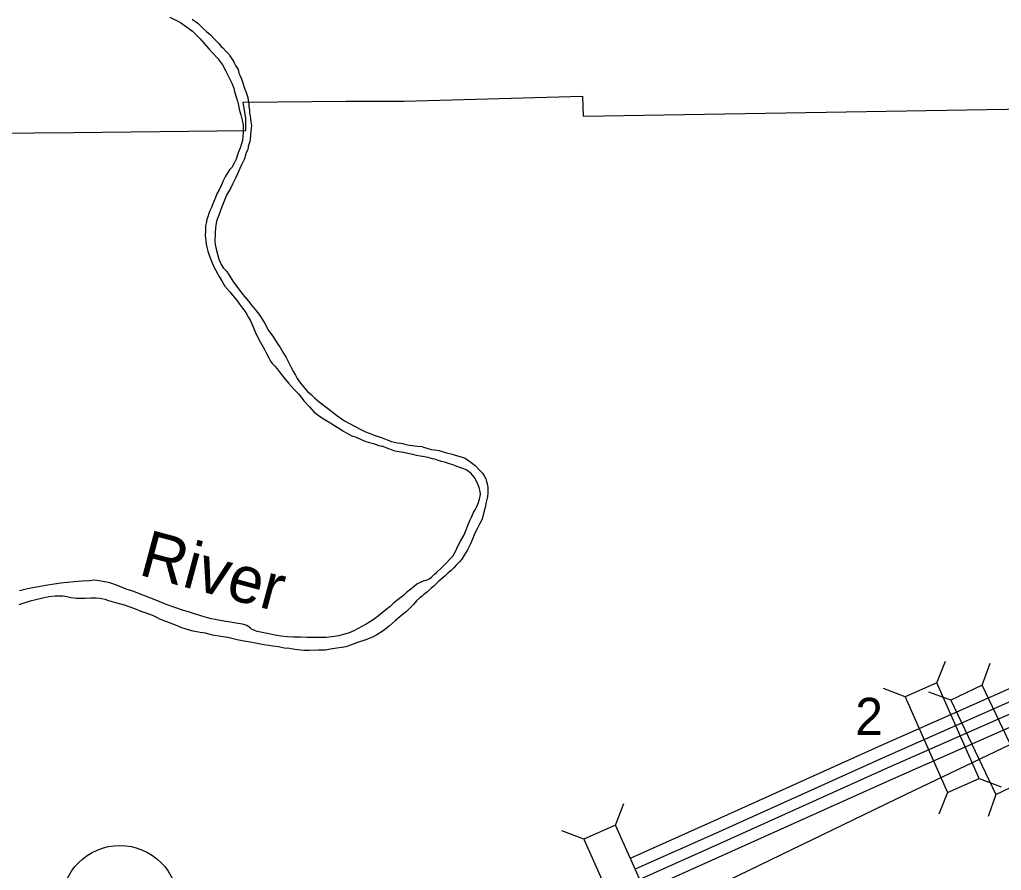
# Model space of a CAD drawing. Extents: x -939622 to -934222, y 1383701 to 1385301.
# Drawn here: x -935734.45 to -935701.03, y 1384367.04 to 1384396.01 of the extents above; entities that cross this region are included whole.
import ezdxf

# ---------------------------------------------------------------- set-up
doc = ezdxf.new("R2010")
doc.units = 0
for name, color, linetype in [('Level 15', 7, 'Continuous'), ('Level 19', 7, 'Continuous'), ('Level 2', 7, 'Continuous'), ('Level 20', 7, 'Continuous'), ('Level 27', 7, 'Continuous'), ('Level 9', 7, 'Continuous')]:
    doc.layers.add(name, color=color, linetype=linetype)

msp = doc.modelspace()

# ---------------------------------------------------------------- linework, layer by layer
at = {"layer": 'Level 15'}
msp.add_lwpolyline([(-935719.804, 1384362.191), (-935716.517, 1384363.749), (-935714.36, 1384364.771), (-935709.966, 1384366.879), (-935704.275, 1384369.64), (-935700.213, 1384371.577), (-935696.598, 1384373.29), (-935692, 1384375.508), (-935688.069, 1384377.392), (-935682.175, 1384380.222), (-935679.467, 1384381.549), (-935676.32, 1384383.081)], dxfattribs=at)
at = {"layer": 'Level 19'}
for points in [[(-935713.635, 1384367.473), (-935710.919, 1384368.684), (-935705.211, 1384371.258), (-935700.672, 1384373.264), (-935697.209, 1384374.85), (-935693.813, 1384376.489), (-935691.069, 1384377.81), (-935686.945, 1384379.786), (-935683.699, 1384381.354), (-935680.712, 1384382.818), (-935678.407, 1384383.921)], [(-935713.459, 1384367.1), (-935710.75, 1384368.308), (-935705.043, 1384370.881), (-935700.503, 1384372.888), (-935697.034, 1384374.477), (-935693.634, 1384376.117), (-935690.891, 1384377.438), (-935686.766, 1384379.414), (-935683.518, 1384380.983), (-935680.532, 1384382.446), (-935678.229, 1384383.549)], [(-935713.309, 1384366.756), (-935710.597, 1384367.966), (-935704.89, 1384370.538), (-935700.349, 1384372.546), (-935696.874, 1384374.137), (-935693.471, 1384375.779), (-935690.728, 1384377.1), (-935686.603, 1384379.077), (-935683.354, 1384380.646), (-935680.368, 1384382.109), (-935678.067, 1384383.211)], [(-935713.132, 1384366.383), (-935710.428, 1384367.59), (-935704.722, 1384370.162), (-935700.18, 1384372.17), (-935696.699, 1384373.764), (-935693.292, 1384375.408), (-935690.55, 1384376.729), (-935686.424, 1384378.705), (-935683.174, 1384380.275), (-935680.188, 1384381.738), (-935677.889, 1384382.839)]]:
    msp.add_lwpolyline(points, dxfattribs=at)
at = {"layer": 'Level 2'}
for points in [[(-935740.704, 1384392.099), (-935732.614, 1384392.164), (-935726.75, 1384392.233), (-935726.747, 1384392.435), (-935726.75, 1384392.643), (-935726.839, 1384393.201), (-935723.337, 1384393.225), (-935721.363, 1384393.234)], [(-935740.704, 1384392.099), (-935732.614, 1384392.164), (-935726.75, 1384392.233), (-935726.747, 1384392.435), (-935726.75, 1384392.643), (-935726.839, 1384393.201), (-935723.337, 1384393.225), (-935721.363, 1384393.234)], [(-935721.363, 1384393.234), (-935715.286, 1384393.405), (-935715.267, 1384392.722), (-935707, 1384392.86), (-935698.787, 1384392.997), (-935690.573, 1384393.183), (-935690.125, 1384393.2)], [(-935721.363, 1384393.234), (-935715.286, 1384393.405), (-935715.267, 1384392.722), (-935707, 1384392.86), (-935698.787, 1384392.997), (-935690.573, 1384393.183), (-935690.149, 1384393.199)]]:
    msp.add_lwpolyline(points, dxfattribs=at)
at = {"layer": 'Level 20'}
for p, q in [((-935703.224, 1384373.428), (-935702.938, 1384374.167)), ((-935701.682, 1384373.35), (-935701.417, 1384374.096)), ((-935704.31, 1384372.948), (-935705.049, 1384373.234)), ((-935702.754, 1384372.839), (-935703.501, 1384373.103)), ((-935701.783, 1384370.169), (-935701.044, 1384369.883)), ((-935702.869, 1384369.688), (-935703.155, 1384368.95)), ((-935701.22, 1384369.622), (-935701.485, 1384368.875)), ((-935714.163, 1384368.583), (-935713.88, 1384369.322)), ((-935715.248, 1384368.099), (-935715.988, 1384368.382))]:
    msp.add_line(p, q, dxfattribs=at)
for points in [[(-935701.783, 1384370.169), (-935703.224, 1384373.428), (-935704.31, 1384372.948), (-935702.869, 1384369.688)], [(-935702.754, 1384372.839), (-935701.22, 1384369.622), (-935700.148, 1384370.133), (-935701.682, 1384373.35)], [(-935715.248, 1384368.099), (-935713.797, 1384364.844), (-935712.712, 1384365.328), (-935714.163, 1384368.583)]]:
    msp.add_lwpolyline(points, close=True, dxfattribs=at)
at = {"layer": 'Level 27'}
msp.add_circle((-935731.038, 1384365.909), 1.98, dxfattribs=at)
at = {"layer": 'Level 9'}
for points in [[(-935729.332, 1384396.092), (-935729.156, 1384396.003), (-935728.976, 1384395.908), (-935728.566, 1384395.615), (-935728.302, 1384395.35), (-935728.157, 1384395.184), (-935728.009, 1384395.014), (-935727.859, 1384394.857), (-935727.712, 1384394.694), (-935727.545, 1384394.463), (-935727.438, 1384394.273), (-935727.336, 1384394.065), (-935727.231, 1384393.848), (-935727.158, 1384393.677), (-935727.136, 1384393.564), (-935727.092, 1384393.416), (-935727.033, 1384393.226), (-935727.001, 1384393.096), (-935726.988, 1384393.018), (-935726.96, 1384392.914), (-935726.916, 1384392.763), (-935726.873, 1384392.588), (-935726.839, 1384392.421), (-935726.836, 1384392.165), (-935726.868, 1384391.892), (-935726.936, 1384391.659), (-935727.006, 1384391.471), (-935727.083, 1384391.259), (-935727.141, 1384391.114), (-935727.223, 1384390.974), (-935727.302, 1384390.894)], [(-935728.572, 1384396.019), (-935728.384, 1384395.882), (-935728.314, 1384395.823), (-935728.187, 1384395.694), (-935728.088, 1384395.604), (-935727.956, 1384395.494), (-935727.825, 1384395.351), (-935727.666, 1384395.197), (-935727.585, 1384395.09), (-935727.531, 1384395.045), (-935727.429, 1384394.933), (-935727.32, 1384394.816), (-935727.267, 1384394.741), (-935727.208, 1384394.642), (-935727.161, 1384394.566), (-935727.134, 1384394.51), (-935727.101, 1384394.449), (-935727.009, 1384394.313), (-935726.983, 1384394.182), (-935726.955, 1384394.12), (-935726.9, 1384393.991), (-935726.875, 1384393.926), (-935726.85, 1384393.858), (-935726.834, 1384393.777), (-935726.808, 1384393.706), (-935726.778, 1384393.639), (-935726.746, 1384393.556), (-935726.68, 1384393.355), (-935726.668, 1384393.257), (-935726.646, 1384393.137), (-935726.644, 1384393.041), (-935726.625, 1384392.928), (-935726.619, 1384392.822), (-935726.596, 1384392.733), (-935726.592, 1384392.619), (-935726.576, 1384392.539), (-935726.559, 1384392.407), (-935726.566, 1384392.316), (-935726.584, 1384392.219), (-935726.589, 1384392.101), (-935726.585, 1384392.029), (-935726.588, 1384392.026), (-935726.6, 1384391.974), (-935726.606, 1384391.922), (-935726.614, 1384391.852), (-935726.647, 1384391.757), (-935726.664, 1384391.687), (-935726.673, 1384391.638), (-935726.68, 1384391.601), (-935726.696, 1384391.561), (-935726.704, 1384391.543), (-935726.734, 1384391.487), (-935726.752, 1384391.435), (-935726.768, 1384391.358), (-935726.786, 1384391.306), (-935726.804, 1384391.245), (-935726.814, 1384391.217)], [(-935727.937, 1384395.473), (-935727.825, 1384395.351), (-935727.666, 1384395.197), (-935727.585, 1384395.09), (-935727.531, 1384395.045), (-935727.429, 1384394.933), (-935727.32, 1384394.816), (-935727.267, 1384394.741), (-935727.208, 1384394.642), (-935727.161, 1384394.566), (-935727.134, 1384394.51), (-935727.101, 1384394.449), (-935727.009, 1384394.313), (-935726.983, 1384394.182), (-935726.955, 1384394.12), (-935726.9, 1384393.991), (-935726.875, 1384393.926), (-935726.85, 1384393.858), (-935726.834, 1384393.777), (-935726.808, 1384393.706), (-935726.778, 1384393.639), (-935726.746, 1384393.556), (-935726.68, 1384393.355), (-935726.668, 1384393.257), (-935726.646, 1384393.137), (-935726.644, 1384393.041), (-935726.625, 1384392.928), (-935726.619, 1384392.822), (-935726.596, 1384392.733), (-935726.592, 1384392.619), (-935726.576, 1384392.539), (-935726.559, 1384392.407), (-935726.566, 1384392.316), (-935726.584, 1384392.219), (-935726.589, 1384392.101), (-935726.585, 1384392.029), (-935726.588, 1384392.026), (-935726.6, 1384391.974), (-935726.606, 1384391.922), (-935726.614, 1384391.852), (-935726.647, 1384391.757), (-935726.664, 1384391.687), (-935726.673, 1384391.638), (-935726.68, 1384391.601), (-935726.696, 1384391.561), (-935726.704, 1384391.543), (-935726.734, 1384391.487), (-935726.752, 1384391.435), (-935726.768, 1384391.358), (-935726.786, 1384391.306), (-935726.804, 1384391.245), (-935726.814, 1384391.217)], [(-935728.32, 1384395.369), (-935728.302, 1384395.35), (-935728.157, 1384395.184), (-935728.009, 1384395.014), (-935727.859, 1384394.857), (-935727.712, 1384394.694), (-935727.545, 1384394.463), (-935727.438, 1384394.273), (-935727.336, 1384394.065), (-935727.231, 1384393.848), (-935727.158, 1384393.677), (-935727.136, 1384393.564), (-935727.092, 1384393.416), (-935727.033, 1384393.226), (-935727.001, 1384393.096), (-935726.988, 1384393.018), (-935726.96, 1384392.914), (-935726.916, 1384392.763), (-935726.873, 1384392.588), (-935726.839, 1384392.421), (-935726.836, 1384392.165), (-935726.868, 1384391.892), (-935726.936, 1384391.659), (-935727.006, 1384391.471), (-935727.083, 1384391.259), (-935727.141, 1384391.114), (-935727.223, 1384390.974), (-935727.302, 1384390.894)], [(-935726.814, 1384391.217), (-935726.903, 1384391.036), (-935727.036, 1384390.762), (-935727.09, 1384390.636), (-935727.201, 1384390.402), (-935727.261, 1384390.284), (-935727.336, 1384390.145), (-935727.402, 1384390.027), (-935727.493, 1384389.806), (-935727.562, 1384389.634), (-935727.62, 1384389.475), (-935727.665, 1384389.352), (-935727.71, 1384389.23), (-935727.744, 1384389.129), (-935727.765, 1384389.004), (-935727.778, 1384388.916), (-935727.794, 1384388.744), (-935727.798, 1384388.647), (-935727.802, 1384388.545), (-935727.804, 1384388.466), (-935727.793, 1384388.355), (-935727.761, 1384388.197), (-935727.716, 1384388.025), (-935727.669, 1384387.856), (-935727.628, 1384387.749), (-935727.585, 1384387.673), (-935727.507, 1384387.55), (-935727.399, 1384387.426), (-935727.169, 1384387.067), (-935726.993, 1384386.835), (-935726.861, 1384386.661), (-935726.779, 1384386.568), (-935726.661, 1384386.424), (-935726.54, 1384386.273), (-935726.374, 1384386.073), (-935726.252, 1384385.902), (-935726.108, 1384385.656), (-935725.974, 1384385.427), (-935725.835, 1384385.232), (-935725.677, 1384384.993), (-935725.579, 1384384.841), (-935725.488, 1384384.686), (-935725.38, 1384384.502), (-935725.254, 1384384.255), (-935725.21, 1384384.167), (-935725.122, 1384384.018), (-935725.06, 1384383.903), (-935724.997, 1384383.789), (-935724.89, 1384383.626), (-935724.779, 1384383.489), (-935724.658, 1384383.354), (-935724.517, 1384383.228), (-935724.413, 1384383.131), (-935724.254, 1384382.994), (-935724.055, 1384382.847), (-935723.874, 1384382.709), (-935723.706, 1384382.572), (-935723.535, 1384382.445), (-935723.389, 1384382.35), (-935723.241, 1384382.267), (-935723.004, 1384382.137), (-935722.832, 1384382.046), (-935722.673, 1384381.969), (-935722.556, 1384381.924), (-935722.383, 1384381.863), (-935722.273, 1384381.823), (-935722.114, 1384381.762), (-935721.934, 1384381.701), (-935721.787, 1384381.639), (-935721.591, 1384381.601), (-935721.47, 1384381.589), (-935721.416, 1384381.576), (-935721.334, 1384381.553), (-935721.143, 1384381.502)], [(-935727.302, 1384390.894), (-935727.44, 1384390.682), (-935727.522, 1384390.521), (-935727.578, 1384390.38), (-935727.659, 1384390.211), (-935727.739, 1384390.071), (-935727.787, 1384389.951), (-935727.835, 1384389.82), (-935727.869, 1384389.734), (-935727.923, 1384389.605), (-935727.974, 1384389.491), (-935728.009, 1384389.405), (-935728.046, 1384389.295), (-935728.071, 1384389.2), (-935728.101, 1384389.072), (-935728.117, 1384388.981), (-935728.124, 1384388.821), (-935728.13, 1384388.64), (-935728.111, 1384388.484), (-935728.095, 1384388.359), (-935728.07, 1384388.209), (-935728.042, 1384388.123), (-935727.989, 1384387.954), (-935727.917, 1384387.783), (-935727.839, 1384387.591), (-935727.658, 1384387.263), (-935727.554, 1384387.091), (-935727.468, 1384386.926), (-935727.297, 1384386.739), (-935727.201, 1384386.623), (-935727.131, 1384386.551), (-935727.035, 1384386.426), (-935726.965, 1384386.324), (-935726.868, 1384386.182), (-935726.749, 1384386.034), (-935726.654, 1384385.864), (-935726.586, 1384385.747), (-935726.532, 1384385.632), (-935726.487, 1384385.517), (-935726.463, 1384385.452), (-935726.402, 1384385.301), (-935726.266, 1384385.031), (-935726.22, 1384384.955), (-935726.125, 1384384.794), (-935726.043, 1384384.638), (-935725.97, 1384384.494), (-935725.91, 1384384.377), (-935725.884, 1384384.342), (-935725.84, 1384384.29), (-935725.767, 1384384.212), (-935725.685, 1384384.12), (-935725.582, 1384383.986), (-935725.451, 1384383.827), (-935725.301, 1384383.633), (-935725.099, 1384383.417), (-935724.953, 1384383.264), (-935724.861, 1384383.151), (-935724.771, 1384383.032), (-935724.587, 1384382.821), (-935724.429, 1384382.657), (-935724.282, 1384382.538), (-935724.137, 1384382.437), (-935723.973, 1384382.34), (-935723.819, 1384382.245), (-935723.692, 1384382.161), (-935723.565, 1384382.085), (-935723.444, 1384382.01), (-935723.287, 1384381.918), (-935723.136, 1384381.838), (-935722.993, 1384381.785), (-935722.828, 1384381.715), (-935722.662, 1384381.642), (-935722.507, 1384381.595), (-935722.408, 1384381.579), (-935722.313, 1384381.541), (-935722.219, 1384381.51), (-935722.112, 1384381.479)], [(-935720.812, 1384381.143), (-935720.937, 1384381.161), (-935721.127, 1384381.214), (-935721.392, 1384381.266), (-935721.667, 1384381.319), (-935721.921, 1384381.404), (-935722.112, 1384381.479)], [(-935720.741, 1384381.465), (-935720.915, 1384381.468), (-935721.143, 1384381.502)], [(-935720.741, 1384381.465), (-935720.438, 1384381.374), (-935720.326, 1384381.354), (-935720.17, 1384381.333), (-935720.07, 1384381.307), (-935719.924, 1384381.259), (-935719.725, 1384381.206), (-935719.549, 1384381.156), (-935719.425, 1384381.124), (-935719.288, 1384381.073), (-935719.202, 1384381.019), (-935719.122, 1384380.965), (-935719.03, 1384380.89), (-935718.946, 1384380.821), (-935718.796, 1384380.667), (-935718.697, 1384380.563), (-935718.623, 1384380.449), (-935718.581, 1384380.372), (-935718.554, 1384380.286), (-935718.536, 1384380.205), (-935718.514, 1384380.092), (-935718.509, 1384379.975), (-935718.512, 1384379.893), (-935718.527, 1384379.754), (-935718.568, 1384379.575), (-935718.604, 1384379.4), (-935718.638, 1384379.281), (-935718.699, 1384379.002), (-935718.783, 1384378.848), (-935718.864, 1384378.692), (-935718.953, 1384378.52), (-935719.029, 1384378.321), (-935719.103, 1384378.156), (-935719.203, 1384377.957), (-935719.313, 1384377.769), (-935719.401, 1384377.636), (-935719.481, 1384377.54), (-935719.584, 1384377.431), (-935719.674, 1384377.337), (-935719.774, 1384377.237), (-935719.865, 1384377.167), (-935719.969, 1384377.067), (-935720.096, 1384376.96), (-935720.195, 1384376.875), (-935720.296, 1384376.774), (-935720.353, 1384376.721), (-935720.437, 1384376.646), (-935720.521, 1384376.567), (-935720.567, 1384376.526), (-935720.646, 1384376.469)], [(-935720.264, 1384377.186), (-935720.232, 1384377.21), (-935720.113, 1384377.317), (-935720.018, 1384377.405), (-935719.908, 1384377.52), (-935719.813, 1384377.623), (-935719.704, 1384377.742), (-935719.615, 1384377.902), (-935719.532, 1384378.079), (-935719.442, 1384378.245), (-935719.316, 1384378.467), (-935719.254, 1384378.637), (-935719.18, 1384378.818), (-935719.111, 1384378.971), (-935719.067, 1384379.069), (-935718.995, 1384379.225), (-935718.948, 1384379.314), (-935718.9, 1384379.406), (-935718.856, 1384379.504), (-935718.829, 1384379.568), (-935718.791, 1384379.678), (-935718.764, 1384379.839), (-935718.777, 1384379.946), (-935718.807, 1384380.078), (-935718.853, 1384380.193), (-935718.902, 1384380.296), (-935718.963, 1384380.417), (-935719.029, 1384380.496), (-935719.095, 1384380.563), (-935719.157, 1384380.614), (-935719.228, 1384380.663), (-935719.325, 1384380.713), (-935719.465, 1384380.756), (-935719.586, 1384380.799), (-935719.705, 1384380.843), (-935719.845, 1384380.898), (-935719.984, 1384380.943), (-935720.09, 1384380.966), (-935720.199, 1384380.998), (-935720.317, 1384381.039), (-935720.396, 1384381.057), (-935720.547, 1384381.099), (-935720.737, 1384381.128), (-935720.812, 1384381.143)], [(-935720.631, 1384376.913), (-935720.575, 1384376.937), (-935720.506, 1384376.971), (-935720.424, 1384377.029), (-935720.329, 1384377.122), (-935720.264, 1384377.186)], [(-935720.631, 1384376.913), (-935720.713, 1384376.882), (-935720.834, 1384376.827), (-935720.931, 1384376.781), (-935721.024, 1384376.705), (-935721.131, 1384376.611), (-935721.277, 1384376.507), (-935721.387, 1384376.403), (-935721.567, 1384376.261), (-935721.707, 1384376.148), (-935721.84, 1384376.028), (-935721.982, 1384375.912), (-935722.235, 1384375.71), (-935722.378, 1384375.593), (-935722.503, 1384375.513), (-935722.658, 1384375.42), (-935722.782, 1384375.35), (-935722.946, 1384375.262), (-935723.072, 1384375.194), (-935723.237, 1384375.128), (-935723.578, 1384375.031), (-935723.747, 1384374.998), (-935724.01, 1384374.973), (-935724.401, 1384374.965), (-935724.662, 1384374.97), (-935724.886, 1384374.98), (-935725.123, 1384374.983), (-935725.339, 1384374.993), (-935725.561, 1384375.015), (-935725.751, 1384375.05), (-935725.961, 1384375.091), (-935726.139, 1384375.126), (-935726.242, 1384375.146), (-935726.251, 1384375.146), (-935726.366, 1384375.178), (-935726.423, 1384375.197), (-935726.499, 1384375.227), (-935726.551, 1384375.255), (-935726.588, 1384375.287), (-935726.637, 1384375.324), (-935726.72, 1384375.381), (-935726.817, 1384375.417), (-935726.925, 1384375.437), (-935727.085, 1384375.455), (-935727.274, 1384375.487), (-935727.446, 1384375.517), (-935727.738, 1384375.566), (-935727.97, 1384375.618), (-935728.17, 1384375.674), (-935728.463, 1384375.765), (-935728.696, 1384375.844), (-935728.875, 1384375.894), (-935729.168, 1384375.989), (-935729.426, 1384376.076), (-935729.678, 1384376.184), (-935729.988, 1384376.311), (-935730.307, 1384376.434), (-935730.567, 1384376.533), (-935730.822, 1384376.62), (-935731.113, 1384376.735), (-935731.377, 1384376.825), (-935731.675, 1384376.889), (-935731.898, 1384376.917), (-935732.071, 1384376.904), (-935732.315, 1384376.883), (-935732.596, 1384376.861), (-935732.807, 1384376.838), (-935733.049, 1384376.814), (-935733.275, 1384376.788), (-935733.561, 1384376.738), (-935733.81, 1384376.69), (-935733.941, 1384376.676), (-935734.119, 1384376.636), (-935734.318, 1384376.596), (-935734.458, 1384376.557)], [(-935720.646, 1384376.469), (-935720.686, 1384376.439), (-935720.75, 1384376.376), (-935720.829, 1384376.323), (-935720.944, 1384376.22)], [(-935720.944, 1384376.22), (-935721.038, 1384376.097), (-935721.153, 1384375.985), (-935721.28, 1384375.86), (-935721.437, 1384375.727), (-935721.663, 1384375.532), (-935721.875, 1384375.353), (-935722.076, 1384375.201), (-935722.289, 1384375.055), (-935722.442, 1384374.98), (-935722.699, 1384374.88), (-935722.947, 1384374.796), (-935723.101, 1384374.748), (-935723.281, 1384374.675), (-935723.346, 1384374.655), (-935723.482, 1384374.629), (-935723.652, 1384374.601), (-935723.869, 1384374.569), (-935724.042, 1384374.542), (-935724.275, 1384374.539), (-935724.577, 1384374.528), (-935724.774, 1384374.53), (-935725.078, 1384374.564), (-935725.264, 1384374.59), (-935725.441, 1384374.61), (-935725.64, 1384374.648), (-935725.827, 1384374.677), (-935725.968, 1384374.699), (-935726.137, 1384374.723), (-935726.363, 1384374.769), (-935726.604, 1384374.811), (-935726.877, 1384374.855), (-935727.046, 1384374.888), (-935727.36, 1384374.964), (-935727.604, 1384375.006), (-935727.884, 1384375.052), (-935728.125, 1384375.113), (-935728.306, 1384375.136), (-935728.544, 1384375.181), (-935728.662, 1384375.216), (-935728.922, 1384375.303), (-935729.11, 1384375.374), (-935729.435, 1384375.501), (-935729.675, 1384375.594), (-935729.781, 1384375.65), (-935729.897, 1384375.712), (-935730.073, 1384375.778), (-935730.316, 1384375.859), (-935730.528, 1384375.942), (-935730.88, 1384376.07), (-935731.176, 1384376.155), (-935731.409, 1384376.222), (-935731.542, 1384376.262), (-935731.657, 1384376.288), (-935731.708, 1384376.292), (-935731.846, 1384376.314), (-935732.028, 1384376.313), (-935732.213, 1384376.3), (-935732.411, 1384376.296), (-935732.51, 1384376.298), (-935732.708, 1384376.321), (-935732.838, 1384376.349), (-935732.982, 1384376.377), (-935733.239, 1384376.374), (-935733.451, 1384376.351), (-935733.662, 1384376.31), (-935733.902, 1384376.256), (-935734.089, 1384376.207), (-935734.272, 1384376.146), (-935734.471, 1384376.087)]]:
    msp.add_lwpolyline(points, dxfattribs=at)

# ---------------------------------------------------------------- texts
at = {"layer": 'Level 20'}
msp.add_text('2', height=1.267, dxfattribs=at).set_placement((-935706.005, 1384371.649))
at = {"layer": 'Level 9'}
msp.add_text('River', height=1.584, rotation=345, dxfattribs=at).set_placement((-935730.438, 1384377.117))

doc.saveas('drawing.dxf')
